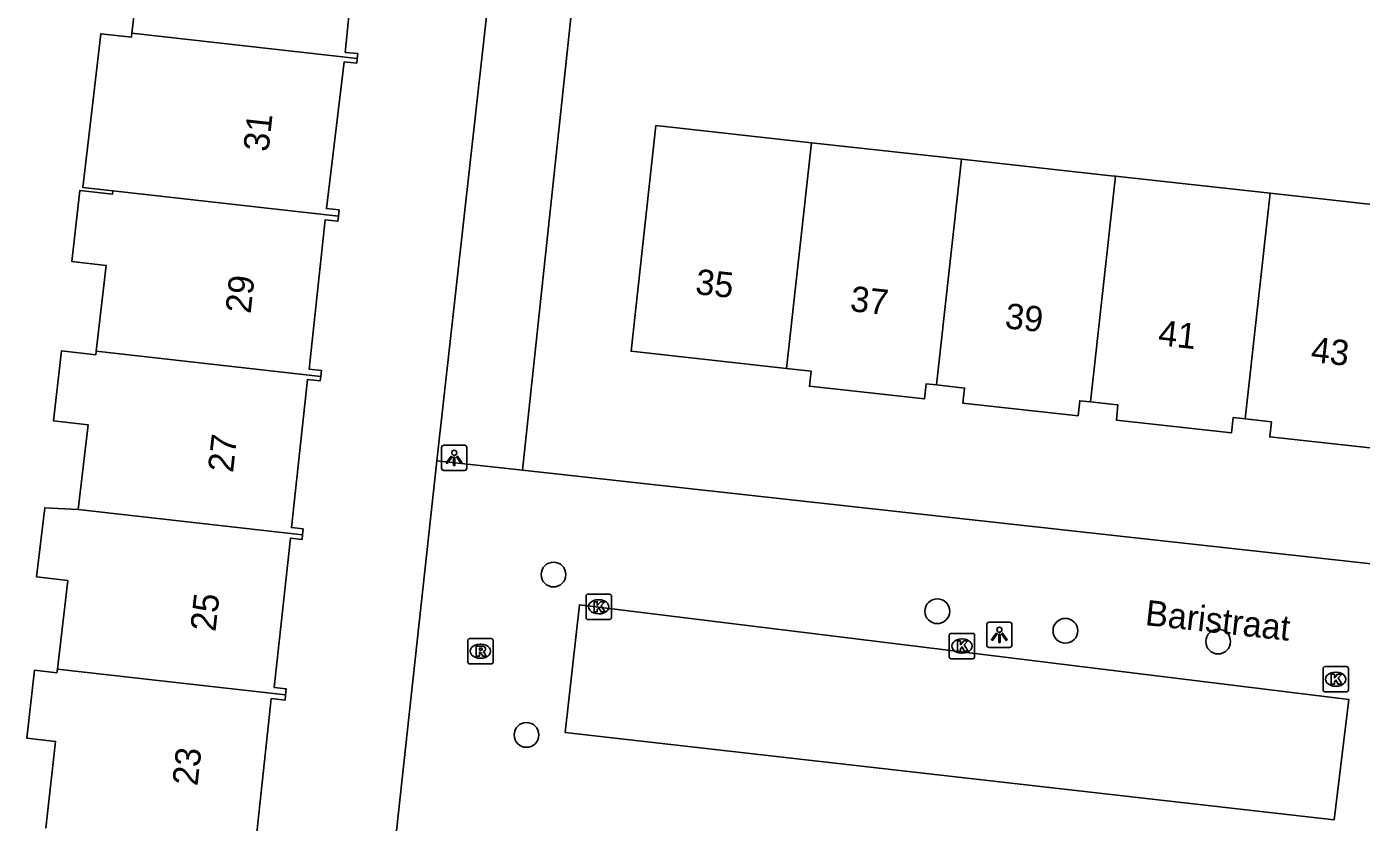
# Model space of a CAD drawing. Extents: x 162082 to 163393, y 388091 to 388632.
# Drawn here: x 162957.1 to 163009.7, y 388495.8 to 388527.1 of the extents above; entities that cross this region are included whole.
import ezdxf

# ---------------------------------------------------------------- set-up
doc = ezdxf.new("R2010")
doc.units = 0
for name, color, linetype in [('IMGEO_Boom', 7, 'Continuous'), ('IMGEO_Kolk', 7, 'Continuous'), ('IMGEO_Lichtpunt', 7, 'Continuous'), ('IMGEO_Openbare_ruimte_label', 7, 'Continuous'), ('IMGEO_Pand', 7, 'Continuous'), ('IMGEO_Pand_nummerreeks', 7, 'Continuous'), ('IMGEO_Rioolput', 7, 'Continuous'), ('IMGEO_Voetpad_open', 7, 'Continuous')]:
    doc.layers.add(name, color=color, linetype=linetype)

msp = doc.modelspace()

# ---------------------------------------------------------------- linework, layer by layer
at = {"layer": 'IMGEO_Boom'}
for centre in [(162977.886, 388505.527), (162993.021, 388504.08), (162998.074, 388503.309), (163004.098, 388502.884), (162976.821, 388499.201)]:
    msp.add_circle(centre, 0.489, dxfattribs=at)
at = {"layer": 'IMGEO_Kolk'}
for p, q in [((162979.17, 388503.828), (162979.17, 388504.68)), ((162979.245, 388504.754), (162980.097, 388504.754)), ((162979.658, 388504.534), (162979.683, 388504.534)), ((162980.171, 388504.68), (162980.171, 388503.828)), ((162979.681, 388503.974), (162979.656, 388503.974)), ((162980.097, 388503.754), (162979.245, 388503.754)), ((162993.492, 388502.28), (162993.492, 388503.132)), ((162993.567, 388503.206), (162994.419, 388503.206)), ((162993.98, 388502.986), (162994.005, 388502.986)), ((162994.493, 388503.132), (162994.493, 388502.28)), ((162994.003, 388502.426), (162993.978, 388502.426)), ((162994.419, 388502.206), (162993.567, 388502.206)), ((163008.237, 388500.973), (163008.237, 388501.825)), ((163008.312, 388501.899), (163009.164, 388501.899)), ((163009.238, 388501.825), (163009.238, 388500.973)), ((163008.725, 388501.679), (163008.75, 388501.679)), ((163009.164, 388500.899), (163008.312, 388500.899)), ((163008.748, 388501.119), (163008.723, 388501.119))]:
    msp.add_line(p, q, dxfattribs=at)
for points in [[(162979.17, 388503.828), (162979.17, 388504.68)], [(162979.245, 388504.754), (162980.097, 388504.754)], [(162979.491, 388504.454), (162979.614, 388504.454), (162979.614, 388504.303), (162979.744, 388504.454), (162979.908, 388504.454), (162979.762, 388504.303), (162979.915, 388504.054), (162979.763, 388504.054), (162979.678, 388504.218), (162979.614, 388504.151), (162979.614, 388504.054), (162979.491, 388504.054), (162979.491, 388504.454)], [(162980.171, 388504.68), (162980.171, 388503.828)], [(162980.097, 388503.754), (162979.245, 388503.754)], [(162993.492, 388502.28), (162993.492, 388503.132)], [(162993.567, 388503.206), (162994.419, 388503.206)], [(162993.813, 388502.906), (162993.936, 388502.906), (162993.936, 388502.755), (162994.066, 388502.906), (162994.23, 388502.906), (162994.084, 388502.755), (162994.237, 388502.506), (162994.085, 388502.506), (162994, 388502.67), (162993.936, 388502.603), (162993.936, 388502.506), (162993.813, 388502.506), (162993.813, 388502.906)], [(162994.493, 388503.132), (162994.493, 388502.28)], [(162994.419, 388502.206), (162993.567, 388502.206)], [(163008.237, 388500.973), (163008.237, 388501.825)], [(163008.312, 388501.899), (163009.164, 388501.899)], [(163009.238, 388501.825), (163009.238, 388500.973)], [(163008.558, 388501.599), (163008.681, 388501.599), (163008.681, 388501.448), (163008.811, 388501.599), (163008.975, 388501.599), (163008.829, 388501.448), (163008.982, 388501.199), (163008.83, 388501.199), (163008.745, 388501.363), (163008.681, 388501.296), (163008.681, 388501.199), (163008.558, 388501.199), (163008.558, 388501.599)], [(163009.164, 388500.899), (163008.312, 388500.899)]]:
    msp.add_lwpolyline(points, dxfattribs=at)
for centre, start, end in [((162979.247, 388504.678), 91.552, 178.448), ((162979.247, 388504.678), 91.552, 178.448), ((162980.095, 388504.678), 1.552, 88.448), ((162980.095, 388504.678), 1.552, 88.448), ((162979.247, 388503.83), 181.552, 268.448), ((162979.247, 388503.83), 181.552, 268.448), ((162980.095, 388503.83), 271.552, 358.448), ((162980.095, 388503.83), 271.552, 358.448), ((162993.569, 388503.13), 91.552, 178.448), ((162993.569, 388503.13), 91.552, 178.448), ((162994.417, 388503.13), 1.552, 88.448), ((162994.417, 388503.13), 1.552, 88.448), ((162993.569, 388502.282), 181.552, 268.448), ((162993.569, 388502.282), 181.552, 268.448), ((162994.417, 388502.282), 271.552, 358.448), ((162994.417, 388502.282), 271.552, 358.448), ((163008.314, 388501.823), 91.552, 178.448), ((163008.314, 388501.823), 91.552, 178.448), ((163009.162, 388501.823), 1.552, 88.448), ((163009.162, 388501.823), 1.552, 88.448), ((163008.314, 388500.975), 181.552, 268.448), ((163008.314, 388500.975), 181.552, 268.448), ((163009.162, 388500.975), 271.552, 358.448), ((163009.162, 388500.975), 271.552, 358.448)]:
    msp.add_arc(centre, 0.0765, start, end, dxfattribs=at)
for centre, major_axis, ratio, start_param, end_param in [((162979.657, 388504.254), (-0.387, 0.002), 0.722429, 4.712389, 7.853982), ((162979.682, 388504.254), (-0.39, 0.002), 0.717154, 1.570796, 4.712389), ((162993.979, 388502.706), (-0.387, 0.002), 0.722429, 4.712389, 7.853982), ((162994.004, 388502.706), (-0.39, 0.002), 0.717154, 1.570796, 4.712389), ((163008.724, 388501.399), (-0.387, 0.002), 0.722429, 4.712389, 7.853982), ((163008.749, 388501.399), (-0.39, 0.002), 0.717154, 1.570796, 4.712389)]:
    msp.add_ellipse(centre, major_axis=major_axis, ratio=ratio, start_param=start_param, end_param=end_param, dxfattribs=at)
at = {"layer": 'IMGEO_Lichtpunt'}
for p, q in [((162973.472, 388510.535), (162973.472, 388509.728)), ((162973.472, 388510.535), (162973.472, 388509.728)), ((162974.374, 388510.63), (162973.566, 388510.63)), ((162974.374, 388510.63), (162973.566, 388510.63)), ((162974.468, 388509.728), (162974.468, 388510.535)), ((162974.468, 388509.728), (162974.468, 388510.535)), ((162973.566, 388509.634), (162974.374, 388509.634)), ((162973.566, 388509.634), (162974.374, 388509.634)), ((162994.972, 388503.554), (162994.972, 388502.747)), ((162994.972, 388503.554), (162994.972, 388502.747)), ((162995.874, 388503.649), (162995.066, 388503.649)), ((162995.874, 388503.649), (162995.066, 388503.649)), ((162995.968, 388502.747), (162995.968, 388503.554)), ((162995.968, 388502.747), (162995.968, 388503.554)), ((162995.066, 388502.653), (162995.874, 388502.653)), ((162995.066, 388502.653), (162995.874, 388502.653))]:
    msp.add_line(p, q, dxfattribs=at)
for points in [[(162973.846, 388510.199), (162973.885, 388510.171), (162973.697, 388509.909), (162973.659, 388509.936), (162973.846, 388510.199)], [(162973.948, 388510.151), (162973.995, 388510.151), (162973.995, 388509.829), (162973.948, 388509.829), (162973.948, 388510.151)], [(162974.058, 388510.171), (162974.096, 388510.198), (162974.283, 388509.936), (162974.244, 388509.908), (162974.058, 388510.171)], [(162995.346, 388503.218), (162995.385, 388503.19), (162995.197, 388502.928), (162995.159, 388502.955), (162995.346, 388503.218)], [(162995.448, 388503.17), (162995.495, 388503.17), (162995.495, 388502.848), (162995.448, 388502.848), (162995.448, 388503.17)], [(162995.558, 388503.19), (162995.596, 388503.217), (162995.783, 388502.955), (162995.744, 388502.927), (162995.558, 388503.19)]]:
    msp.add_lwpolyline(points, dxfattribs=at)
for centre in [(162973.971, 388510.333), (162995.471, 388503.352)]:
    msp.add_circle(centre, 0.0994, dxfattribs=at)
for centre, start, end in [((162973.566, 388510.535), 90, 180), ((162973.566, 388510.535), 90, 180), ((162974.374, 388510.535), 0, 90), ((162974.374, 388510.535), 0, 90), ((162973.566, 388509.728), 180, 270), ((162973.566, 388509.728), 180, 270), ((162974.374, 388509.728), 270, 0), ((162974.374, 388509.728), 270, 360), ((162995.066, 388503.554), 90, 180), ((162995.066, 388503.554), 90, 180), ((162995.874, 388503.554), 0, 90), ((162995.874, 388503.554), 0, 90), ((162995.066, 388502.747), 180, 270), ((162995.066, 388502.747), 180, 270), ((162995.874, 388502.747), 270, 0), ((162995.874, 388502.747), 270, 360)]:
    msp.add_arc(centre, 0.0946, start, end, dxfattribs=at)
at = {"layer": 'IMGEO_Pand'}
for points in [[(162961.259, 388526.881), (162961.635, 388530.082), (162960.379, 388530.23), (162960.721, 388533.142), (162970.868, 388531.951), (162970.826, 388531.664), (162970.239, 388531.758), (162969.672, 388526.125), (162970.174, 388526.078), (162970.149, 388525.878)], [(162960.506, 388520.664), (162959.321, 388520.798), (162959.687, 388523.921), (162960.032, 388526.861), (162961.24, 388526.72), (162961.259, 388526.881)], [(162970.149, 388525.878), (162961.259, 388526.881)], [(162970.149, 388525.878), (162970.126, 388525.699), (162969.624, 388525.746), (162968.929, 388519.961), (162969.429, 388519.907), (162969.402, 388519.661)], [(162988.055, 388522.56), (162981.926, 388523.236), (162980.944, 388514.335), (162987.073, 388513.661)], [(162987.073, 388513.661), (162988.055, 388522.56)], [(162988.055, 388522.56), (162993.978, 388521.907)], [(162993.978, 388521.907), (162992.996, 388513.006)], [(163000.049, 388521.238), (163000, 388521.243), (162993.978, 388521.907)], [(162999.067, 388512.337), (163000.049, 388521.238)], [(163006.144, 388520.566), (163000.049, 388521.238)], [(162959.85, 388514.344), (162960.247, 388517.722), (162958.884, 388517.882), (162959.212, 388520.678), (162960.49, 388520.528), (162960.506, 388520.664)], [(162960.506, 388520.664), (162969.402, 388519.661)], [(163005.162, 388511.664), (163006.144, 388520.566)], [(163012.403, 388519.876), (163006.144, 388520.566)], [(162969.402, 388519.661), (162969.381, 388519.466), (162968.883, 388519.52), (162968.249, 388513.632), (162968.733, 388513.58), (162968.707, 388513.345)], [(162959.137, 388508.099), (162959.528, 388511.432), (162958.164, 388511.592), (162958.489, 388514.357), (162959.833, 388514.199), (162959.85, 388514.344)], [(162959.85, 388514.344), (162968.707, 388513.345)], [(162968.707, 388513.345), (162968.688, 388513.169), (162968.181, 388513.223), (162967.551, 388507.377), (162968.013, 388507.327), (162967.988, 388507.1)], [(162992.996, 388513.006), (162992.584, 388513.052), (162992.519, 388512.456), (162987.977, 388512.957), (162988.042, 388513.554), (162987.073, 388513.661)], [(162992.996, 388513.006), (162994.095, 388512.885), (162994.03, 388512.29), (162998.572, 388511.789), (162998.637, 388512.384), (162999.067, 388512.337)], [(162999.067, 388512.337), (163000, 388512.234), (163000.148, 388512.218), (163000.083, 388511.622), (163004.626, 388511.121), (163004.691, 388511.716), (163005.162, 388511.664)], [(163005.162, 388511.664), (163006.201, 388511.55), (163006.136, 388510.955), (163010.679, 388510.454), (163010.744, 388511.048), (163011.42, 388510.974)], [(162958.319, 388501.796), (162958.729, 388505.288), (162957.502, 388505.432), (162957.823, 388508.162), (162959.137, 388508.099)], [(162967.988, 388507.1), (162959.137, 388508.099)], [(162967.988, 388507.1), (162967.968, 388506.913), (162967.508, 388506.963), (162966.873, 388501.068), (162967.346, 388501.017), (162967.321, 388500.78)], [(162957.869, 388495.529), (162958.244, 388498.947), (162957.11, 388499.071), (162957.216, 388500), (162957.422, 388501.754), (162958.302, 388501.65), (162958.319, 388501.796)], [(162967.321, 388500.78), (162958.319, 388501.796)], [(162967.321, 388500.78), (162967.299, 388500.574), (162966.758, 388500.632), (162966.689, 388500), (162966.101, 388494.612)]]:
    msp.add_lwpolyline(points, dxfattribs=at)
at = {"layer": 'IMGEO_Rioolput'}
for p, q in [((162974.505, 388502.077), (162974.505, 388502.929)), ((162974.58, 388503.003), (162975.432, 388503.003)), ((162974.993, 388502.783), (162975.018, 388502.783)), ((162975.506, 388502.929), (162975.506, 388502.077)), ((162975.016, 388502.223), (162974.991, 388502.223)), ((162975.432, 388502.003), (162974.58, 388502.003))]:
    msp.add_line(p, q, dxfattribs=at)
for points in [[(162974.505, 388502.077), (162974.505, 388502.929)], [(162974.58, 388503.003), (162975.432, 388503.003)], [(162975.506, 388502.929), (162975.506, 388502.077)], [(162975.094, 388502.701), (162974.842, 388502.703), (162974.842, 388502.303)], [(162974.842, 388502.303), (162974.966, 388502.303), (162974.966, 388502.465), (162974.977, 388502.465)], [(162975.02, 388502.622), (162974.966, 388502.622), (162974.966, 388502.541)], [(162974.966, 388502.541), (162975.018, 388502.541)], [(162975.024, 388502.436), (162975.095, 388502.303), (162975.235, 388502.303), (162975.17, 388502.429)], [(162975.432, 388502.003), (162974.58, 388502.003)]]:
    msp.add_lwpolyline(points, dxfattribs=at)
for centre, radius, start, end in [((162974.582, 388502.927), 0.0765, 91.552, 178.448), ((162974.582, 388502.927), 0.0765, 91.552, 178.448), ((162975.43, 388502.927), 0.0765, 1.552, 88.448), ((162975.43, 388502.927), 0.0765, 1.552, 88.448), ((162974.976, 388502.412), 0.0533, 26.0293, 88.6989), ((162975.002, 388502.73), 0.19, 274.7715, 282.9687), ((162975.026, 388502.526), 0.0964, 77.0061, 93.1865), ((162975.04, 388502.583), 0.0378, 276.6634, 79.6772), ((162975.093, 388502.591), 0.109, 350.3612, 89.416), ((162975.091, 388502.591), 0.112, 277.5842, 350.9817), ((162975.075, 388502.376), 0.108, 29.5134, 73.7905), ((162974.582, 388502.079), 0.0765, 181.552, 268.448), ((162974.582, 388502.079), 0.0765, 181.552, 268.448), ((162975.43, 388502.079), 0.0765, 271.552, 358.448), ((162975.43, 388502.079), 0.0765, 271.552, 358.448)]:
    msp.add_arc(centre, radius, start, end, dxfattribs=at)
for centre, major_axis, ratio, start_param, end_param in [((162974.992, 388502.503), (-0.387, 0.002), 0.722429, 4.712389, 7.853982), ((162975.017, 388502.503), (-0.39, 0.002), 0.717154, 1.570796, 4.712389)]:
    msp.add_ellipse(centre, major_axis=major_axis, ratio=ratio, start_param=start_param, end_param=end_param, dxfattribs=at)
at = {"layer": 'IMGEO_Voetpad_open'}
for points in [[(162973.287, 388510.017), (162976.166, 388535.793)], [(162979.264, 388534.02), (162976.669, 388509.646)], [(162967.668, 388458.452), (162972.195, 388500), (162973.287, 388510.017)], [(162976.669, 388509.646), (162973.287, 388510.017)], [(163012.52, 388505.684), (163000, 388507.065), (162976.669, 388509.646)], [(163009.254, 388500.601), (162978.905, 388504.331), (162978.35, 388499.297), (163008.673, 388495.854), (163009.254, 388500.601)]]:
    msp.add_lwpolyline(points, dxfattribs=at)

# ---------------------------------------------------------------- texts
at = {"layer": 'IMGEO_Openbare_ruimte_label'}
msp.add_text('Baristraat', height=1, rotation=353.7421, dxfattribs=at).set_placement((163001.19, 388503.536))
at = {"layer": 'IMGEO_Pand_nummerreeks'}
for s, rotation, p in [('31', 83.6977, (162966.644, 388522.181)), ('35', 353.7073, (162983.451, 388516.594)), ('29', 83.6983, (162965.938, 388515.795)), ('37', 353.7073, (162989.555, 388515.921)), ('39', 353.7073, (162995.659, 388515.248)), ('41', 353.7082, (163001.703, 388514.58)), ('43', 353.7082, (163007.725, 388513.917)), ('27', 83.6983, (162965.246, 388509.523)), ('25', 83.6983, (162964.553, 388503.25)), ('23', 83.754, (162963.844, 388497.168))]:
    msp.add_text(s, height=1, rotation=rotation, dxfattribs=at).set_placement(p)

doc.saveas('drawing.dxf')
